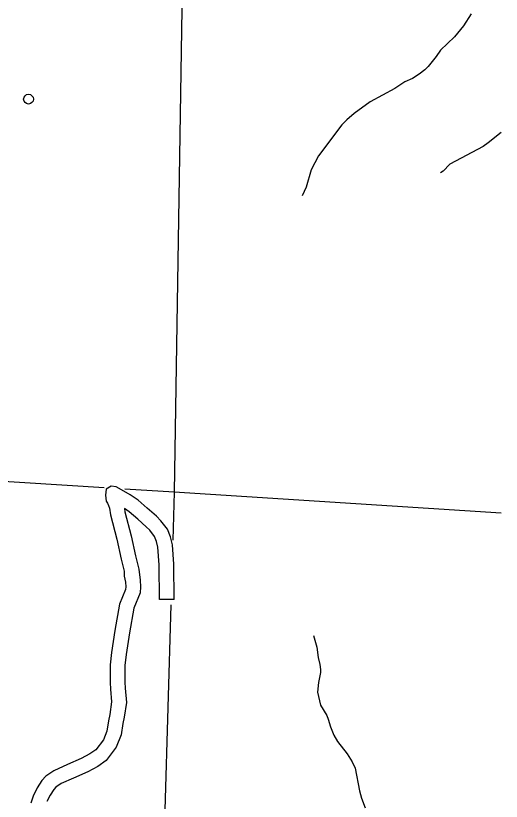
# Model space of a CAD drawing. Extents: x 653372 to 905732, y 627442 to 787275.
# Drawn here: x 900796 to 905732, y 683033 to 691020 of the extents above; entities that cross this region are included whole.
import ezdxf

# ---------------------------------------------------------------- set-up
doc = ezdxf.new("R2010")
doc.units = 0
for name, color, linetype in [('Level 35', 7, 'Continuous'), ('Level 46', 7, 'Continuous'), ('Level 5', 7, 'Continuous'), ('Level 56', 7, 'Continuous')]:
    doc.layers.add(name, color=color, linetype=linetype)

msp = doc.modelspace()

# ---------------------------------------------------------------- linework, layer by layer
at = {"layer": 'Level 35'}
for points in [[(905424.6, 691037.7), (905346.3, 690917.8), (905256.2, 690806.1), (905114.7, 690667.6), (905069.5, 690603.8), (904988.6, 690503.9), (904954, 690468.8), (904898.2, 690426.1), (904829.5, 690382.7), (904752, 690347.5), (904650.9, 690278.9), (904397.8, 690144.8), (904234.8, 690024.7), (904161.6, 689959.4), (904111.7, 689909.7), (903872.7, 689594.9), (903797.9, 689451.1), (903747.4, 689276.8), (903706.6, 689188)], [(905732, 689831.5), (905600.1, 689726), (905546.5, 689691.2), (905207.7, 689510.1), (905139.5, 689439.8), (905115.2, 689421.4)], [(903823, 684718.6), (903857.4, 684600.3), (903869.1, 684493.4), (903887.6, 684424.3), (903893.5, 684373.4), (903892.8, 684340.5), (903872.7, 684239.3), (903864.7, 684143.9), (903892.8, 684010.8), (903958.3, 683903.8), (903973.5, 683867.6), (903994.7, 683788.5), (904029.8, 683706), (904068.3, 683641.5), (904164.4, 683515.9), (904217.5, 683434.1), (904246, 683368.8), (904290, 683139.7), (904311.3, 683064.5), (904349.1, 682965.1)]]:
    msp.add_lwpolyline(points, dxfattribs=at)
at = {"layer": 'Level 46'}
for points in [[(902406.6, 685085.5), (902403.2, 685443.9), (902389.7, 685641.7), (902368.9, 685721), (902337.5, 685798.4), (902272.5, 685884.9), (902226.1, 685932.5), (902133.7, 686013), (902041.6, 686093.2), (901958, 686150), (901871.1, 686198.8), (901816.5, 686229.6), (901765.6, 686237.7), (901716.9, 686206.3), (901709.1, 686143.7), (901716.3, 686083), (901730.5, 686064.4), (901740.3, 686041.3), (901749, 686011.4), (901760.4, 685944.3), (901823.7, 685697), (901866.7, 685495.1), (901897.4, 685372.6), (901897.7, 685322.6), (901912.5, 685261.1), (901914.3, 685214.1), (901912.8, 685185.1), (901851.1, 685037.9), (901804, 684769.2), (901770.1, 684545.3), (901755.2, 684420.5), (901755.6, 684240.1), (901759.1, 684173.2), (901771, 684042.5), (901752.7, 683916.1), (901738.5, 683851.4), (901721.3, 683746.4), (901686.8, 683656.2), (901609.8, 683556.4), (901551, 683513.8), (901462.8, 683468.5), (901321.6, 683405.5), (901183.2, 683344), (901102.4, 683288), (901063, 683242.5)], [(902406.6, 685085.5), (902257.2, 685084.1), (902253.9, 685438.1), (902241.6, 685617.4), (902226.9, 685673.7), (902206.4, 685724.2), (902158.8, 685787.6), (902123.4, 685823.9), (902035.7, 685900.3), (901950.3, 685974.7), (901901.1, 686008.1), (901906.6, 685975.3), (901969.1, 685731.1), (902012.2, 685528.8), (902046.7, 685391.4), (902061.2, 685281.7), (902063.9, 685212.9), (902060.5, 685151.2), (901995.3, 684995.6), (901951.4, 684745.1), (901918.2, 684525.2), (901904.5, 684411.7), (901905, 684244.1), (901908.1, 684183.9), (901921.4, 684038.6), (901899.7, 683889.4), (901885.2, 683823.2), (901866.2, 683707.2), (901818.4, 683582.3), (901714.9, 683448.1), (901629.4, 683386.2), (901527.4, 683333.8), (901382.4, 683269.1), (901256.7, 683213.2), (901203, 683176), (901182.1, 683151.9)], [(901063, 683242.5), (901015.2, 683170.7), (900973.1, 683086.4), (900949.9, 683014.2)], [(901182.1, 683151.9), (901144.7, 683095.6), (901111.8, 683029.9)]]:
    msp.add_lwpolyline(points, dxfattribs=at)
at = {"layer": 'Level 5'}
for points in [[(902490.5, 691517.8), (902406.3, 686176.4)], [(901693.4, 686220.8), (898466.1, 686421.6)], [(902406.3, 686176.4), (901905.2, 686207.6)], [(902406.3, 686176.4), (902392, 685687.6)], [(905732, 685962.4), (902406.3, 686176.4)], [(902372.7, 685029), (902250.3, 680853.5)]]:
    msp.add_lwpolyline(points, dxfattribs=at)
at = {"layer": 'Level 56'}
msp.add_circle((900926.1, 690171.3), 49.8, dxfattribs=at)

doc.saveas('drawing.dxf')
